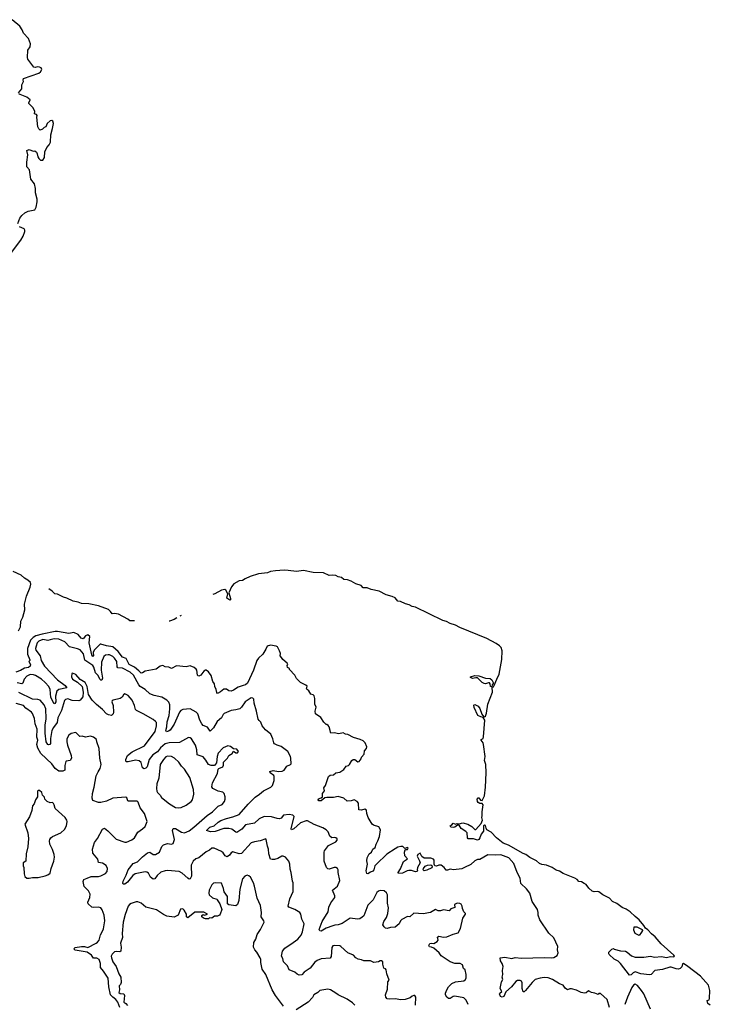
# Model space of a CAD drawing. Extents: x 2220520 to 2384350, y 721165 to 893491.
# Tile 295 of 315: x 2318497 to 2327080, y 875457 to 887684. Entities that reach past the tile are written whole.
import ezdxf

# ---------------------------------------------------------------- set-up
doc = ezdxf.new("R2010")
doc.units = 0

msp = doc.modelspace()

# ---------------------------------------------------------------- linework, layer by layer
at = {"layer": '0CON20XD'}
for points in [[(2318484, 886775), (2318524, 886825), (2318524, 886875), (2318543, 886915), (2318538, 886935), (2318543, 886955), (2318735, 887021), (2318756, 887035), (2318770, 887065), (2318762, 887085), (2318745, 887093), (2318715, 887098), (2318695, 887090), (2318674, 887094), (2318600, 887195), (2318594, 887216), (2318596, 887304), (2318625, 887348), (2318630, 887385), (2318605, 887450), (2318545, 887515), (2318528, 887558), (2318499, 887605), (2318405, 887684)], [(2318473, 885155), (2318500, 885220), (2318525, 885253), (2318562, 885285), (2318604, 885306), (2318686, 885324), (2318703, 885355), (2318714, 885424), (2318713, 885455), (2318693, 885533), (2318694, 885586), (2318682, 885645), (2318634, 885705), (2318619, 885819), (2318586, 885855), (2318586, 885915), (2318599, 886005), (2318585, 886060), (2318615, 886072), (2318665, 886050), (2318687, 886057), (2318705, 886040), (2318715, 886020), (2318723, 885983), (2318735, 885960), (2318755, 885940), (2318785, 885940), (2318806, 885974), (2318810, 886045), (2318834, 886096), (2318865, 886132), (2318881, 886165), (2318883, 886255), (2318906, 886334), (2318916, 886395), (2318908, 886425), (2318895, 886432), (2318875, 886430), (2318840, 886395), (2318820, 886355), (2318800, 886345), (2318780, 886325), (2318753, 886313), (2318735, 886330), (2318724, 886354), (2318708, 886475), (2318712, 886495), (2318705, 886508), (2318680, 886515), (2318683, 886545), (2318665, 886588), (2318610, 886645), (2318610, 886655), (2318627, 886683), (2318625, 886690), (2318585, 886722), (2318502, 886755), (2318488, 886765)], [(2318397, 884795), (2318513, 884945), (2318540, 884995), (2318562, 885055), (2318562, 885072), (2318553, 885085), (2318495, 885111)], [(2318484, 880095), (2318505, 880145), (2318511, 880215), (2318537, 880263), (2318562, 880355), (2318556, 880425), (2318581, 880525), (2318625, 880635), (2318634, 880675), (2318630, 880695), (2318598, 880725), (2318557, 880747), (2318517, 880787), (2318415, 880832)], [(2327080, 875445), (2327047, 875465), (2327040, 875505), (2327065, 875512), (2327070, 875530), (2327075, 875628), (2327056, 875695), (2326956, 875806), (2326801, 875925), (2326745, 875965), (2326735, 875960), (2326728, 875922), (2326707, 875903), (2326685, 875894), (2326655, 875897), (2326595, 875918), (2326575, 875919), (2326485, 875890), (2326390, 875875), (2326345, 875828), (2326325, 875821), (2326215, 875836), (2326145, 875858), (2326121, 875849), (2326095, 875824), (2326075, 875820), (2325965, 875965), (2325933, 875993), (2325885, 876016), (2325822, 876075), (2325818, 876085), (2325820, 876105), (2325855, 876140), (2325875, 876150), (2325885, 876140), (2325962, 876122), (2326026, 876116), (2326045, 876106), (2326099, 876059), (2326145, 876044), (2326252, 876042), (2326335, 876053), (2326385, 876043), (2326475, 876049), (2326535, 876038), (2326585, 876049), (2326625, 876048), (2326634, 876055), (2326628, 876065), (2326468, 876208), (2326395, 876295), (2326350, 876330), (2326305, 876381), (2326273, 876403), (2326255, 876437), (2326197, 876507), (2326146, 876546), (2326083, 876605), (2326035, 876640), (2325985, 876658), (2325917, 876707), (2325863, 876733), (2325825, 876775), (2325745, 876815), (2325695, 876852), (2325675, 876857), (2325635, 876854), (2325613, 876863), (2325571, 876901), (2325535, 876944), (2325514, 876956), (2325477, 876977), (2325445, 876982), (2325427, 877007), (2325395, 877025), (2325253, 877083), (2325205, 877112), (2325165, 877122), (2325115, 877154), (2325045, 877185), (2324985, 877191), (2324955, 877206), (2324920, 877240), (2324835, 877281), (2324786, 877316), (2324755, 877328), (2324571, 877431), (2324505, 877459), (2324424, 877524), (2324355, 877596), (2324304, 877624), (2324293, 877643), (2324285, 877679), (2324275, 877682), (2324261, 877675), (2324259, 877605), (2324232, 877568), (2324216, 877526), (2324205, 877505), (2324185, 877496), (2324135, 877510), (2324072, 877512), (2324062, 877525), (2324057, 877587), (2324042, 877602), (2323985, 877638), (2323960, 877680), (2323938, 877682), (2323906, 877655), (2323885, 877652), (2323853, 877655), (2323847, 877673), (2323867, 877685), (2323885, 877708), (2323915, 877692), (2323935, 877700), (2323957, 877697), (2324005, 877712), (2324067, 877695), (2324115, 877665), (2324155, 877629), (2324165, 877629), (2324230, 877700), (2324249, 877745), (2324240, 877775), (2324246, 877796), (2324243, 877845), (2324257, 877935), (2324245, 877952), (2324215, 877951), (2324195, 877964), (2324186, 877975), (2324184, 878006), (2324195, 878020), (2324205, 878020), (2324223, 877993), (2324245, 877989), (2324272, 878045), (2324286, 878154), (2324293, 878333), (2324288, 878435), (2324274, 878485), (2324280, 878535), (2324263, 878685), (2324257, 878705), (2324231, 878735), (2324232, 878745), (2324255, 878757), (2324263, 878777), (2324279, 878985), (2324258, 879018), (2324229, 879025), (2324192, 879045), (2324145, 879143), (2324140, 879170), (2324143, 879177), (2324155, 879179), (2324195, 879158), (2324215, 879130), (2324241, 879061), (2324260, 879030), (2324275, 879027), (2324285, 879034), (2324299, 879071), (2324315, 879185), (2324371, 879335), (2324368, 879395), (2324385, 879401), (2324395, 879414), (2324425, 879495), (2324455, 879555), (2324490, 879740), (2324491, 879845), (2324479, 879889), (2324460, 879910), (2324419, 879939), (2324301, 880001), (2323965, 880136), (2323913, 880163), (2323846, 880185), (2323801, 880211), (2323755, 880222), (2323417, 880387), (2323375, 880395), (2323339, 880419), (2323290, 880430), (2323228, 880458), (2323195, 880464), (2323163, 880503), (2323125, 880522), (2323051, 880541), (2322966, 880586), (2322865, 880610), (2322815, 880630), (2322765, 880629), (2322739, 880659), (2322675, 880677), (2322615, 880711), (2322570, 880730), (2322525, 880734), (2322495, 880756), (2322455, 880765), (2322425, 880782), (2322385, 880786), (2322345, 880780), (2322273, 880813), (2322145, 880819), (2322022, 880842), (2321938, 880832), (2321835, 880844), (2321785, 880848), (2321675, 880840), (2321615, 880831), (2321575, 880817), (2321465, 880803), (2321362, 880768), (2321299, 880741), (2321265, 880719), (2321225, 880714), (2321160, 880680), (2321128, 880642), (2321098, 880565), (2321116, 880495), (2321115, 880480), (2321107, 880475), (2321071, 880501), (2321084, 880555), (2321060, 880600), (2321045, 880608), (2321005, 880601), (2320922, 880555), (2320896, 880545)], [(2319924, 880219), (2319915, 880220), (2319865, 880217), (2319841, 880241), (2319725, 880300), (2319675, 880311), (2319645, 880304), (2319625, 880335), (2319599, 880359), (2319476, 880406), (2319355, 880429), (2319265, 880435), (2319225, 880452), (2319161, 880465), (2319081, 880501), (2319042, 880512), (2318965, 880548), (2318934, 880555), (2318899, 880589), (2318861, 880617)], [(2320502, 880284), (2320489, 880278)], [(2320451, 880258), (2320418, 880235), (2320358, 880215), (2320356, 880215)], [(2322356, 878856), (2322342, 878902), (2322329, 878919), (2322315, 878930), (2322305, 878930), (2322275, 878960), (2322240, 879020), (2322174, 879065), (2322169, 879095), (2322181, 879145), (2322164, 879184), (2322163, 879255), (2322156, 879286), (2322145, 879298), (2322117, 879307), (2322089, 879349), (2322068, 879365), (2322062, 879375), (2322069, 879409), (2322055, 879422), (2321985, 879452), (2321935, 879502), (2321916, 879546), (2321850, 879615), (2321850, 879625), (2321825, 879640), (2321822, 879665), (2321828, 879675), (2321820, 879695), (2321767, 879737), (2321752, 879765), (2321732, 879785), (2321737, 879815), (2321727, 879845), (2321699, 879895), (2321685, 879905), (2321615, 879918), (2321573, 879905), (2321557, 879865), (2321520, 879805), (2321464, 879755), (2321443, 879725), (2321401, 879605), (2321327, 879445), (2321305, 879426), (2321276, 879415), (2321213, 879397), (2321155, 879356), (2321123, 879347), (2321095, 879348), (2321065, 879370), (2321035, 879372), (2320992, 879338), (2320955, 879318), (2320945, 879330), (2320940, 879365), (2320922, 879405), (2320916, 879436), (2320897, 879465), (2320875, 879540), (2320842, 879585), (2320816, 879606), (2320805, 879607), (2320785, 879593), (2320750, 879545), (2320723, 879533), (2320713, 879535), (2320706, 879546), (2320698, 879605), (2320689, 879619), (2320665, 879640), (2320615, 879660), (2320565, 879649), (2320445, 879659), (2320385, 879627), (2320352, 879645), (2320305, 879646), (2320275, 879663), (2320244, 879656), (2320192, 879618), (2320055, 879594), (2320025, 879574), (2320005, 879571), (2319979, 879599), (2319922, 879642), (2319857, 879675), (2319821, 879751), (2319775, 879766), (2319719, 879839), (2319655, 879897), (2319575, 879908), (2319505, 879931), (2319495, 879929), (2319423, 879855), (2319412, 879825), (2319416, 879785), (2319405, 879778), (2319393, 879795), (2319361, 879945), (2319369, 880025), (2319345, 880046), (2319315, 880032), (2319285, 879994), (2319260, 880005), (2319225, 880049), (2319168, 880075), (2319107, 880063), (2318965, 880088), (2318938, 880088), (2318778, 880055), (2318699, 880031), (2318665, 880013), (2318632, 879978), (2318594, 879875), (2318595, 879805), (2318622, 879735), (2318623, 879725), (2318611, 879715), (2318630, 879675), (2318627, 879655), (2318605, 879638), (2318555, 879633), (2318505, 879601), (2318449, 879581)], [(2324070, 875455), (2324045, 875508), (2324015, 875536), (2323905, 875559), (2323886, 875554), (2323845, 875530), (2323825, 875527), (2323804, 875544), (2323789, 875575), (2323789, 875595), (2323805, 875636), (2323828, 875675), (2323866, 875714), (2323915, 875736), (2324015, 875750), (2324036, 875765), (2324044, 875786), (2324044, 875825), (2324034, 875884), (2324013, 875903), (2323998, 875948), (2323972, 875962), (2323905, 875963), (2323845, 875983), (2323735, 876058), (2323710, 876095), (2323645, 876152), (2323615, 876168), (2323592, 876172), (2323582, 876185), (2323595, 876210), (2323615, 876217), (2323645, 876213), (2323685, 876238), (2323697, 876255), (2323688, 876292), (2323705, 876302), (2323765, 876291), (2323805, 876294), (2323883, 876327), (2323946, 876345), (2323975, 876398), (2324006, 876525), (2324036, 876575), (2324036, 876586), (2324018, 876605), (2323998, 876645), (2323997, 876675), (2323982, 876702), (2323965, 876710), (2323935, 876712), (2323900, 876695), (2323905, 876660), (2323856, 876644), (2323835, 876618), (2323765, 876628), (2323725, 876617), (2323697, 876617), (2323665, 876633), (2323602, 876598), (2323578, 876592), (2323515, 876580), (2323454, 876586), (2323395, 876587), (2323346, 876544), (2323315, 876546), (2323245, 876510), (2323230, 876495), (2323215, 876457), (2323165, 876416), (2323105, 876412), (2323065, 876400), (2323045, 876402), (2323025, 876418), (2323012, 876445), (2323022, 876485), (2323056, 876535), (2323071, 876585), (2323079, 876655), (2323066, 876714), (2323066, 876815), (2323055, 876840), (2323028, 876865), (2322975, 876868), (2322955, 876862), (2322934, 876845), (2322890, 876755), (2322824, 876686), (2322772, 876555), (2322755, 876537), (2322725, 876519), (2322695, 876514), (2322605, 876526), (2322505, 876460), (2322456, 876444), (2322415, 876439), (2322387, 876433), (2322305, 876401), (2322245, 876367), (2322225, 876369), (2322219, 876385), (2322256, 876485), (2322330, 876605), (2322338, 876662), (2322363, 876715), (2322413, 876785), (2322414, 876805), (2322384, 876876), (2322446, 876925), (2322476, 876995), (2322454, 877094), (2322454, 877125), (2322445, 877143), (2322425, 877154), (2322405, 877154), (2322345, 877136), (2322325, 877137), (2322308, 877155), (2322280, 877235), (2322279, 877345), (2322285, 877364), (2322335, 877428), (2322425, 877474), (2322444, 877495), (2322442, 877512), (2322426, 877526), (2322415, 877530), (2322375, 877526), (2322351, 877545), (2322329, 877599), (2322304, 877624), (2322265, 877648), (2322155, 877690), (2322074, 877734), (2322057, 877737), (2321985, 877712), (2321905, 877636), (2321873, 877623), (2321869, 877635), (2321908, 877788), (2321890, 877805), (2321845, 877812), (2321775, 877804), (2321745, 877768), (2321725, 877760), (2321695, 877764), (2321625, 877786), (2321535, 877787), (2321472, 877758), (2321413, 877707), (2321305, 877687), (2321257, 877633), (2321195, 877592), (2321185, 877594), (2321135, 877633), (2321095, 877642), (2321035, 877642), (2320925, 877601), (2320869, 877599), (2320820, 877615), (2320861, 877655), (2320915, 877671), (2320963, 877717), (2320995, 877738), (2321067, 877765), (2321146, 877784), (2321225, 877815), (2321338, 877942), (2321423, 878027), (2321478, 878065), (2321525, 878108), (2321616, 878155), (2321638, 878172), (2321658, 878235), (2321659, 878285), (2321655, 878298), (2321611, 878331), (2321604, 878346), (2321645, 878361), (2321715, 878346), (2321759, 878351), (2321783, 878365), (2321815, 878413), (2321864, 878436), (2321872, 878445), (2321866, 878515), (2321861, 878535), (2321828, 878595), (2321747, 878657), (2321695, 878674), (2321663, 878693), (2321654, 878704), (2321644, 878755), (2321620, 878810), (2321551, 878865), (2321511, 878915), (2321495, 878962), (2321471, 878981), (2321459, 878999), (2321440, 879095), (2321409, 879195), (2321406, 879245), (2321395, 879260), (2321375, 879261), (2321299, 879211), (2321255, 879146), (2321233, 879127), (2321185, 879112), (2321123, 879105), (2321040, 879070), (2321024, 879055), (2321005, 879015), (2320953, 878967), (2320905, 878891), (2320865, 878847), (2320829, 878899), (2320775, 878921), (2320762, 878938), (2320734, 878985), (2320709, 879065), (2320690, 879085), (2320615, 879128), (2320525, 879117), (2320498, 879105), (2320481, 879085), (2320415, 878935), (2320365, 878862), (2320345, 878847), (2320321, 878841), (2320314, 878855), (2320327, 878903), (2320330, 878965), (2320353, 879045), (2320363, 879125), (2320362, 879175), (2320349, 879209), (2320325, 879235), (2320262, 879272), (2320170, 879290), (2320115, 879313), (2320055, 879367), (2319995, 879404), (2319976, 879426), (2319913, 879545), (2319868, 879582), (2319775, 879629), (2319716, 879636), (2319708, 879648), (2319703, 879713), (2319675, 879755), (2319653, 879775), (2319615, 879795), (2319595, 879798), (2319565, 879792), (2319543, 879775), (2319513, 879705), (2319509, 879605), (2319526, 879505), (2319517, 879483), (2319505, 879480), (2319491, 879495), (2319471, 879541), (2319438, 879575), (2319417, 879645), (2319405, 879664), (2319305, 879729), (2319288, 879808), (2319247, 879857), (2319215, 879873), (2319115, 879898), (2319057, 879957), (2318985, 879993), (2318925, 879996), (2318876, 879984), (2318845, 879976), (2318785, 879987), (2318733, 879967), (2318715, 879945), (2318700, 879905), (2318695, 879875), (2318699, 879855), (2318750, 879785), (2318763, 879725), (2318805, 879655), (2318965, 879485), (2319062, 879415), (2319082, 879385), (2318984, 879366), (2318958, 879345), (2318940, 879285), (2318945, 879215), (2318935, 879193), (2318925, 879188), (2318885, 879265), (2318875, 879365), (2318858, 879405), (2318814, 879455), (2318768, 879495), (2318695, 879540), (2318669, 879549), (2318625, 879552), (2318585, 879533), (2318552, 879495), (2318536, 879444), (2318524, 879436), (2318465, 879449)], [(2320661, 877655), (2320825, 877802), (2320895, 877845), (2320965, 877916), (2321015, 877940), (2321042, 877975), (2321051, 878005), (2321051, 878035), (2321037, 878075), (2321020, 878090), (2320965, 878104), (2320897, 878137), (2320886, 878156), (2320892, 878205), (2320956, 878325), (2320963, 878377), (2320973, 878387), (2321020, 878405), (2321029, 878425), (2321030, 878465), (2321080, 878515), (2321095, 878548), (2321139, 878571), (2321155, 878600), (2321185, 878580), (2321205, 878580), (2321218, 878595), (2321195, 878627), (2321155, 878630), (2321115, 878660), (2321084, 878666), (2321025, 878640), (2320965, 878577), (2320949, 878535), (2320942, 878455), (2320917, 878423), (2320876, 878424), (2320845, 878436), (2320809, 878489), (2320775, 878528), (2320702, 878555), (2320699, 878615), (2320681, 878675), (2320631, 878755), (2320615, 878766), (2320595, 878769), (2320481, 878709), (2320355, 878705), (2320305, 878690), (2320245, 878640), (2320208, 878592), (2320152, 878555), (2320108, 878495), (2320080, 878405), (2320065, 878388), (2320042, 878382), (2320024, 878394), (2320005, 878461), (2319981, 878481), (2319935, 878488), (2319845, 878466), (2319826, 878466), (2319817, 878475), (2319814, 878495), (2319837, 878545), (2319895, 878594), (2320048, 878665), (2320181, 878845), (2320198, 878915), (2320196, 878955), (2320185, 878969), (2320155, 878994), (2320033, 879065), (2319949, 879105), (2319938, 879118), (2319925, 879168), (2319896, 879235), (2319845, 879292), (2319805, 879312), (2319785, 879298), (2319770, 879270), (2319745, 879254), (2319660, 879235), (2319648, 879225), (2319644, 879215), (2319657, 879167), (2319663, 879085), (2319657, 879063), (2319637, 879043), (2319600, 879050), (2319574, 879065), (2319527, 879117), (2319450, 879180), (2319397, 879235), (2319353, 879303), (2319334, 879404), (2319310, 879455), (2319249, 879489), (2319195, 879554), (2319155, 879570), (2319144, 879566), (2319141, 879525), (2319153, 879495), (2319216, 879456), (2319274, 879404), (2319287, 879335), (2319282, 879275), (2319250, 879235), (2319233, 879227), (2319149, 879229), (2319095, 879249), (2319067, 879243), (2319052, 879228), (2319017, 879105), (2318969, 879015), (2318962, 878955), (2318915, 878893), (2318896, 878855), (2318881, 878759), (2318879, 878695), (2318873, 878685), (2318855, 878680), (2318845, 878685), (2318827, 878715), (2318815, 878825), (2318813, 878923), (2318827, 879003), (2318821, 879125), (2318800, 879175), (2318752, 879232), (2318724, 879244), (2318655, 879248), (2318485, 879330)], [(2324365, 879400), (2324349, 879405), (2324344, 879435), (2324335, 879448), (2324325, 879450), (2324285, 879437), (2324269, 879439), (2324245, 879453), (2324185, 879509), (2324165, 879513), (2324125, 879503), (2324100, 879515), (2324098, 879525), (2324155, 879542), (2324205, 879536), (2324285, 879508), (2324345, 879502), (2324366, 879486), (2324382, 879455), (2324381, 879439), (2324369, 879425), (2324365, 879400)], [(2319593, 877613), (2319695, 877509), (2319805, 877470), (2319825, 877470), (2319892, 877498), (2319925, 877525), (2319964, 877596), (2320025, 877637), (2320056, 877664), (2320080, 877725), (2320047, 877825), (2319996, 877895), (2319969, 877965), (2319955, 877980), (2319851, 877981), (2319842, 877985), (2319830, 878020), (2319815, 878028), (2319655, 878018), (2319575, 877981), (2319506, 877964), (2319475, 877964), (2319406, 877986), (2319397, 878015), (2319401, 878075), (2319424, 878155), (2319446, 878295), (2319471, 878345), (2319497, 878385), (2319511, 878435), (2319491, 878515), (2319486, 878635), (2319454, 878715), (2319451, 878745), (2319414, 878774), (2319375, 878786), (2319315, 878776), (2319275, 878786), (2319245, 878783), (2319194, 878834), (2319135, 878818), (2319109, 878801), (2319084, 878755), (2319083, 878715), (2319091, 878675), (2319138, 878545), (2319140, 878515), (2319125, 878483), (2319075, 878476), (2319069, 878471), (2319056, 878424), (2319058, 878365), (2319035, 878350), (2318985, 878354), (2318937, 878387), (2318895, 878445), (2318760, 878570), (2318723, 878637), (2318709, 878685), (2318723, 878735), (2318711, 878775), (2318715, 878875), (2318688, 878938), (2318680, 879005), (2318655, 879069), (2318644, 879085), (2318575, 879135), (2318545, 879166), (2318455, 879191)], [(2325827, 875417), (2325797, 875515), (2325715, 875592), (2325695, 875590), (2325685, 875580), (2325646, 875596), (2325605, 875602), (2325565, 875622), (2325535, 875599), (2325515, 875596), (2325474, 875604), (2325415, 875634), (2325355, 875649), (2325335, 875650), (2325305, 875637), (2325275, 875656), (2325250, 875695), (2325205, 875712), (2325118, 875765), (2325065, 875785), (2325015, 875789), (2324965, 875783), (2324904, 875765), (2324865, 875728), (2324785, 875630), (2324765, 875613), (2324755, 875612), (2324742, 875652), (2324740, 875725), (2324733, 875743), (2324715, 875753), (2324685, 875751), (2324661, 875739), (2324608, 875675), (2324540, 875610), (2324514, 875555), (2324495, 875544), (2324474, 875554), (2324460, 875585), (2324462, 875595), (2324490, 875615), (2324470, 875655), (2324486, 875735), (2324500, 875765), (2324493, 875795), (2324500, 875825), (2324496, 875875), (2324504, 875925), (2324493, 875963), (2324471, 875995), (2324470, 876035), (2324525, 876044), (2324615, 876027), (2324655, 876037), (2324735, 876029), (2325015, 876040), (2325105, 876032), (2325135, 876038), (2325177, 876063), (2325188, 876095), (2325182, 876135), (2325185, 876175), (2325135, 876281), (2325075, 876339), (2324962, 876505), (2324940, 876565), (2324942, 876598), (2324933, 876635), (2324866, 876735), (2324837, 876835), (2324795, 876891), (2324726, 876955), (2324717, 877025), (2324678, 877095), (2324636, 877206), (2324575, 877276), (2324475, 877312), (2324415, 877309), (2324315, 877314), (2324215, 877256), (2324185, 877253), (2324152, 877238), (2324105, 877194), (2324025, 877155), (2323992, 877138), (2323888, 877128), (2323845, 877133), (2323815, 877121), (2323795, 877121), (2323774, 877154), (2323735, 877186), (2323705, 877186), (2323675, 877171), (2323657, 877177), (2323649, 877195), (2323650, 877245), (2323641, 877261), (2323605, 877271), (2323525, 877270), (2323494, 877294), (2323475, 877332), (2323447, 877315), (2323436, 877295), (2323465, 877240), (2323472, 877215), (2323441, 877155), (2323437, 877127), (2323442, 877115), (2323435, 877108), (2323415, 877101), (2323368, 877118), (2323335, 877120), (2323312, 877115), (2323255, 877084), (2323205, 877083), (2323200, 877095), (2323230, 877140), (2323268, 877232), (2323317, 877265), (2323285, 877300), (2323279, 877345), (2323287, 877373), (2323295, 877380), (2323315, 877381), (2323326, 877396), (2323315, 877402), (2323285, 877390), (2323258, 877415), (2323235, 877418), (2323195, 877407), (2323165, 877389), (2323060, 877320), (2322931, 877199), (2322911, 877175), (2322897, 877125), (2322885, 877111), (2322855, 877099), (2322825, 877076), (2322810, 877080), (2322802, 877115), (2322820, 877195), (2322813, 877237), (2322816, 877274), (2322842, 877325), (2322868, 877345), (2322887, 877383), (2322916, 877405), (2322926, 877445), (2322948, 877485), (2322968, 877542), (2322980, 877625), (2322959, 877659), (2322893, 877683), (2322878, 877695), (2322829, 877775), (2322813, 877825), (2322809, 877869), (2322785, 877880), (2322745, 877868), (2322711, 877871), (2322706, 877955), (2322689, 877975), (2322655, 877997), (2322615, 877984), (2322565, 877981), (2322525, 878017), (2322455, 878036), (2322395, 878024), (2322314, 878026), (2322289, 878021), (2322245, 877985), (2322213, 877985), (2322207, 877995), (2322212, 878008), (2322245, 878021), (2322260, 878035), (2322259, 878075), (2322283, 878107), (2322277, 878145), (2322298, 878175), (2322334, 878285), (2322355, 878304), (2322395, 878306), (2322425, 878331), (2322475, 878341), (2322525, 878373), (2322553, 878415), (2322585, 878424), (2322595, 878433), (2322623, 878485), (2322640, 878495), (2322660, 878495), (2322698, 878468), (2322715, 878470), (2322740, 878505), (2322743, 878527), (2322777, 878563), (2322782, 878605), (2322806, 878634), (2322812, 878655), (2322792, 878705), (2322765, 878728), (2322730, 878745), (2322645, 878772), (2322577, 878807), (2322545, 878812), (2322515, 878828), (2322465, 878814), (2322404, 878826), (2322365, 878823), (2322358, 878835), (2322356, 878856)], [(2320475, 877898), (2320505, 877902), (2320565, 877928), (2320626, 877974), (2320643, 877995), (2320663, 878065), (2320655, 878125), (2320613, 878273), (2320545, 878378), (2320507, 878415), (2320475, 878464), (2320422, 878515), (2320383, 878535), (2320335, 878539), (2320315, 878528), (2320283, 878497), (2320242, 878435), (2320226, 878265), (2320202, 878195), (2320197, 878135), (2320201, 878105), (2320210, 878085), (2320244, 878055), (2320260, 878025), (2320358, 877945), (2320435, 877902), (2320475, 877898)], [(2318585, 877022), (2318615, 877023), (2318657, 877033), (2318725, 877033), (2318815, 877054), (2318847, 877063), (2318874, 877085), (2318886, 877145), (2318923, 877235), (2318930, 877285), (2318926, 877316), (2318905, 877380), (2318870, 877445), (2318868, 877485), (2318872, 877505), (2318884, 877526), (2318905, 877542), (2319010, 877585), (2319055, 877628), (2319079, 877675), (2319087, 877725), (2319083, 877745), (2319063, 877775), (2318938, 877888), (2318926, 877935), (2318915, 877952), (2318905, 877962), (2318875, 877960), (2318840, 877975), (2318810, 878005), (2318807, 878027), (2318780, 878055), (2318770, 878085), (2318745, 878110), (2318725, 878110), (2318720, 878105), (2318720, 878035), (2318693, 877997), (2318678, 877945), (2318658, 877922), (2318647, 877863), (2318619, 877785), (2318560, 877695), (2318597, 877585), (2318607, 877515), (2318596, 877414), (2318577, 877325), (2318572, 877235), (2318542, 877215), (2318540, 877175), (2318548, 877155), (2318552, 877075), (2318560, 877045), (2318585, 877022)], [(2319740, 875415), (2319717, 875485), (2319693, 875515), (2319654, 875544), (2319626, 875576), (2319604, 875674), (2319595, 875782), (2319540, 875870), (2319500, 875915), (2319501, 875965), (2319483, 876015), (2319455, 876029), (2319415, 876030), (2319389, 876065), (2319335, 876106), (2319185, 876131), (2319171, 876145), (2319185, 876162), (2319266, 876174), (2319303, 876173), (2319345, 876162), (2319446, 876215), (2319465, 876229), (2319484, 876255), (2319502, 876318), (2319529, 876375), (2319538, 876395), (2319553, 876493), (2319547, 876565), (2319521, 876631), (2319505, 876654), (2319472, 876665), (2319415, 876659), (2319395, 876664), (2319346, 876705), (2319342, 876725), (2319368, 876785), (2319372, 876825), (2319351, 876865), (2319299, 876919), (2319287, 876983), (2319296, 877005), (2319334, 877025), (2319385, 877042), (2319475, 877044), (2319505, 877052), (2319565, 877081), (2319586, 877105), (2319589, 877145), (2319571, 877181), (2319525, 877209), (2319475, 877217), (2319470, 877260), (2319405, 877332), (2319401, 877385), (2319425, 877468), (2319463, 877515), (2319525, 877633), (2319550, 877645), (2319593, 877613)], [(2323418, 875445), (2323420, 875545), (2323406, 875566), (2323395, 875568), (2323373, 875557), (2323348, 875535), (2323286, 875516), (2323235, 875512), (2323165, 875526), (2323095, 875520), (2323064, 875524), (2323047, 875545), (2323042, 875575), (2323067, 875645), (2323071, 875735), (2323090, 875755), (2323059, 875835), (2323053, 875883), (2323045, 875898), (2323022, 875905), (2323008, 875955), (2323008, 875985), (2322995, 875998), (2322975, 875998), (2322956, 875984), (2322897, 875977), (2322855, 875996), (2322775, 875998), (2322745, 876010), (2322705, 876016), (2322674, 876034), (2322645, 876067), (2322575, 876094), (2322489, 876175), (2322475, 876181), (2322405, 876188), (2322388, 876182), (2322376, 876164), (2322368, 876052), (2322355, 876028), (2322245, 876021), (2322195, 876002), (2322165, 875979), (2322106, 875904), (2322033, 875857), (2322005, 875822), (2321970, 875820), (2321945, 875832), (2321917, 875857), (2321844, 875884), (2321826, 875935), (2321774, 875985), (2321768, 876025), (2321752, 876055), (2321763, 876115), (2321793, 876155), (2321895, 876226), (2321953, 876267), (2321995, 876315), (2322012, 876355), (2322031, 876455), (2322004, 876514), (2321991, 876575), (2321978, 876595), (2321918, 876635), (2321841, 876661), (2321834, 876674), (2321856, 876765), (2321894, 876856), (2321894, 876965), (2321886, 876985), (2321872, 877095), (2321859, 877135), (2321853, 877195), (2321840, 877235), (2321802, 877285), (2321773, 877297), (2321755, 877298), (2321705, 877266), (2321665, 877254), (2321635, 877254), (2321615, 877261), (2321593, 877325), (2321589, 877385), (2321575, 877420), (2321562, 877502), (2321555, 877510), (2321485, 877486), (2321415, 877474), (2321375, 877462), (2321255, 877331), (2321225, 877326), (2321145, 877352), (2321125, 877338), (2321105, 877310), (2321075, 877289), (2321049, 877299), (2321027, 877337), (2321005, 877354), (2320915, 877397), (2320886, 877394), (2320855, 877370), (2320815, 877351), (2320723, 877277), (2320685, 877262), (2320651, 877235), (2320627, 877185), (2320634, 877046), (2320615, 877014), (2320605, 877011), (2320585, 877022), (2320515, 877087), (2320480, 877105), (2320335, 877118), (2320304, 877116), (2320251, 877099), (2320204, 877056), (2320176, 877014), (2320155, 877009), (2320122, 877035), (2320096, 877086), (2320078, 877098), (2320055, 877103), (2319932, 877078), (2319903, 877057), (2319835, 876974), (2319805, 876950), (2319785, 876948), (2319777, 876957), (2319781, 876985), (2319821, 877059), (2319845, 877127), (2319908, 877205), (2319962, 877228), (2320022, 877288), (2320085, 877338), (2320115, 877344), (2320155, 877318), (2320185, 877318), (2320234, 877346), (2320265, 877415), (2320285, 877437), (2320335, 877454), (2320385, 877444), (2320405, 877454), (2320421, 877505), (2320398, 877615), (2320405, 877641), (2320435, 877639), (2320506, 877596), (2320545, 877586), (2320605, 877609), (2320661, 877655)], [(2323525, 877116), (2323510, 877125), (2323516, 877145), (2323535, 877171), (2323565, 877185), (2323605, 877187), (2323621, 877181), (2323624, 877165), (2323617, 877153), (2323555, 877123), (2323525, 877116)], [(2321774, 875434), (2321674, 875565), (2321633, 875635), (2321555, 875828), (2321509, 875895), (2321492, 875975), (2321494, 876015), (2321486, 876035), (2321446, 876105), (2321418, 876135), (2321402, 876165), (2321406, 876224), (2321433, 876267), (2321448, 876325), (2321488, 876385), (2321534, 876475), (2321531, 876495), (2321499, 876545), (2321500, 876595), (2321489, 876685), (2321448, 876775), (2321414, 876925), (2321401, 876965), (2321364, 877034), (2321345, 877053), (2321325, 877059), (2321295, 877046), (2321265, 877015), (2321233, 876885), (2321222, 876745), (2321203, 876695), (2321185, 876680), (2321095, 876690), (2321080, 876705), (2321079, 876795), (2321037, 876855), (2321030, 876895), (2321005, 876962), (2320925, 876967), (2320905, 876960), (2320885, 876940), (2320850, 876875), (2320848, 876835), (2320852, 876815), (2320895, 876778), (2320945, 876762), (2320952, 876755), (2320984, 876704), (2321008, 876635), (2320988, 876575), (2320978, 876565), (2320955, 876553), (2320918, 876552), (2320885, 876528), (2320855, 876530), (2320845, 876520), (2320805, 876517), (2320782, 876525), (2320760, 876545), (2320762, 876558), (2320775, 876570), (2320795, 876562), (2320830, 876575), (2320785, 876602), (2320675, 876599), (2320585, 876530), (2320572, 876542), (2320569, 876575), (2320542, 876625), (2320523, 876643), (2320495, 876638), (2320466, 876564), (2320415, 876540), (2320325, 876553), (2320283, 876573), (2320198, 876628), (2320065, 876664), (2320005, 876714), (2319965, 876731), (2319945, 876730), (2319881, 876709), (2319861, 876695), (2319845, 876674), (2319807, 876573), (2319784, 876475), (2319771, 876335), (2319773, 876285), (2319750, 876215), (2319758, 876165), (2319752, 876118), (2319741, 876109), (2319695, 876114), (2319675, 876109), (2319645, 876079), (2319635, 876055), (2319636, 876035), (2319653, 875985), (2319696, 875926), (2319727, 875835), (2319753, 875793), (2319756, 875726), (2319748, 875702), (2319733, 875685), (2319737, 875635), (2319731, 875605), (2319745, 875589), (2319790, 875585), (2319798, 875565), (2319790, 875485), (2319816, 875466), (2319835, 875442)], [(2326195, 876310), (2326146, 876336), (2326129, 876379), (2326135, 876418), (2326165, 876419), (2326234, 876385), (2326236, 876375), (2326226, 876354), (2326195, 876310)], [(2322664, 875444), (2322635, 875474), (2322565, 875519), (2322453, 875575), (2322427, 875597), (2322358, 875635), (2322325, 875644), (2322225, 875630), (2322202, 875605), (2322152, 875575), (2322135, 875542), (2322082, 875485), (2321934, 875386)], [(2326338, 875398), (2326252, 875585), (2326225, 875628), (2326175, 875689), (2326145, 875708), (2326125, 875694), (2326106, 875665), (2326051, 875545), (2326018, 875455)]]:
    msp.add_lwpolyline(points, dxfattribs=at)

doc.saveas('drawing.dxf')
